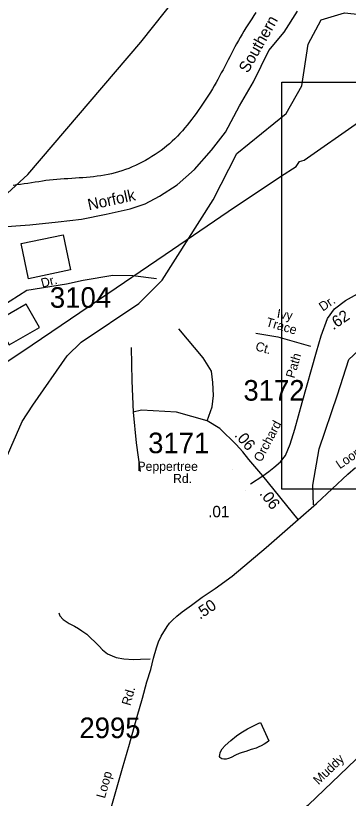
# Model space of a CAD drawing. Extents: x 1551653 to 1702041, y 811336 to 920032.
# Drawn here: x 1596039 to 1598429, y 820151 to 825767 of the extents above; entities that cross this region are included whole.
import ezdxf

# ---------------------------------------------------------------- set-up
doc = ezdxf.new("R2010")
doc.units = 0
for name, color, linetype in [('Old_Level_10', 7, 'Continuous'), ('Old_Level_11', 7, 'Continuous'), ('Old_Level_14', 7, 'Continuous'), ('Old_Level_17', 7, 'Continuous'), ('Old_Level_21', 7, 'Continuous'), ('Old_Level_3', 7, 'Continuous'), ('Old_Level_32', 7, 'Continuous'), ('Old_Level_35', 7, 'Continuous'), ('Old_Level_41', 7, 'Continuous'), ('Old_Level_44', 7, 'Continuous'), ('Old_Level_48', 7, 'Continuous'), ('Old_Level_49', 7, 'Continuous'), ('Old_Level_56', 7, 'Continuous'), ('Old_Level_59', 7, 'Continuous'), ('Old_Level_62', 7, 'Continuous'), ('Old_Level_8', 7, 'Continuous')]:
    doc.layers.add(name, color=color, linetype=linetype)

msp = doc.modelspace()

# ---------------------------------------------------------------- linework, layer by layer
at = {"layer": 'Old_Level_11'}
msp.add_line((1597593.26, 822509.473), (1597593.26, 822509.473), dxfattribs=at)
at = {"layer": 'Old_Level_17'}
msp.add_line((1597691.264, 822356.907), (1597691.264, 822356.907), dxfattribs=at)
at = {"layer": 'Old_Level_3'}
for points in [[(1597763.402, 825788.903), (1597749.143, 825766.87), (1597734.9, 825744.834), (1597720.669, 825722.796), (1597706.452, 825700.757), (1597692.352, 825678.645), (1597678.592, 825656.314), (1597665.147, 825633.779), (1597651.982, 825611.063), (1597639.065, 825588.189), (1597626.361, 825565.178), (1597613.836, 825542.052), (1597601.458, 825518.834), (1597589.193, 825495.546), (1597577.005, 825472.21), (1597564.865, 825448.848), (1597552.735, 825425.484), (1597540.582, 825402.137), (1597528.375, 825378.832), (1597516.078, 825355.591), (1597503.658, 825332.434), (1597491.082, 825309.385), (1597478.316, 825286.466), (1597465.324, 825263.699), (1597452.076, 825241.106), (1597438.537, 825218.709), (1597424.673, 825196.532), (1597410.451, 825174.595), (1597395.895, 825152.833), (1597381.141, 825131.038), (1597366.181, 825109.247), (1597350.995, 825087.507), (1597335.567, 825065.868), (1597319.879, 825044.379), (1597303.914, 825023.087), (1597287.653, 825002.041), (1597271.08, 824981.29), (1597254.177, 824960.883), (1597236.926, 824940.869), (1597219.309, 824921.295), (1597201.31, 824902.211), (1597182.909, 824883.665), (1597164.091, 824865.706), (1597144.838, 824848.382), (1597125.13, 824831.741), (1597104.866, 824815.623), (1597084.009, 824799.908), (1597062.6, 824784.625), (1597040.68, 824769.803), (1597018.29, 824755.472), (1596995.471, 824741.661), (1596972.264, 824728.399), (1596948.711, 824715.715), (1596924.853, 824703.639), (1596900.731, 824692.2), (1596876.385, 824681.427), (1596851.858, 824671.35), (1596827.191, 824661.997), (1596802.425, 824653.398), (1596777.599, 824645.582), (1596752.726, 824638.579), (1596727.644, 824632.389), (1596702.343, 824626.949), (1596676.838, 824622.189), (1596651.15, 824618.042), (1596625.299, 824614.441), (1596599.302, 824611.315), (1596573.18, 824608.597), (1596546.951, 824606.22), (1596520.633, 824604.116), (1596494.247, 824602.214), (1596467.81, 824600.449), (1596441.343, 824598.752), (1596414.863, 824597.053)], [(1604786.913, 822370.695), (1597950.395, 822370.695), (1597950.395, 825289.296), (1604786.913, 825289.296), (1604786.913, 822370.695)], [(1596414.863, 824597.053), (1596388.391, 824595.285), (1596361.945, 824593.381), (1596335.543, 824591.271), (1596309.205, 824588.889), (1596282.951, 824586.164), (1596256.799, 824583.029), (1596230.768, 824579.417), (1596204.833, 824575.401), (1596178.849, 824571.458), (1596152.81, 824567.614), (1596126.725, 824563.846), (1596100.603, 824560.13), (1596074.453, 824556.446), (1596048.285, 824552.77), (1596022.107, 824549.08)]]:
    msp.add_lwpolyline(points, dxfattribs=at)
at = {"layer": 'Old_Level_32'}
for p in [(1597726.209, 822408.256), (1598067.475, 822152.302)]:
    msp.add_line(p, (1597815.169, 822465.307), dxfattribs=at)
for points in [[(1597815.169, 822465.307), (1597856.747, 822495.282), (1597894.458, 822525.258), (1597940.872, 822564.902), (1597977.616, 822610.349), (1598010.698, 822692.587), (1598044.743, 822799.325), (1598096.945, 822992.363), (1598199.079, 823355.728), (1598233.124, 823469.28), (1598278.517, 823594.413), (1598328.449, 823662.544), (1598407.887, 823723.862), (1598493.454, 823770.417), (1598584.239, 823815.837), (1598647.79, 823865.8), (1598693.183, 823918.034), (1598730.767, 823995.327), (1598765.072, 824156.397), (1598891.739, 824438.929), (1598960.35, 824581.516), (1599362.027, 825175.038)], [(1595217.392, 823262.925), (1595938.479, 823683.446), (1596120.171, 823797.1), (1596404.064, 823842.562), (1596524.448, 823869.284)], [(1597815.169, 822465.307), (1597713.373, 822583.35), (1597670.25, 822637.856), (1597622.588, 822690.089)], [(1598067.475, 822152.302), (1598200.68, 822266.62), (1598424.345, 822477.361), (1598479.018, 822526.07)], [(1596671.312, 819936.035), (1596725.985, 820083.157), (1596806.504, 820367.459), (1596855.71, 820540.923), (1596910.881, 820738.245), (1596951.141, 820870.953), (1596980.963, 820987.259), (1597010.287, 821076.227), (1597029.174, 821157.741), (1597050.05, 821231.301), (1597065.458, 821273.549), (1597084.345, 821315.299), (1597127.09, 821384.884), (1597142.877, 821407.624), (1597165.979, 821430.741), (1597197.172, 821458.942), (1597233.952, 821489.758), (1597302.542, 821537.473), (1597379.898, 821593.873), (1597472.221, 821657.922), (1597594.3, 821744.736), (1597839.338, 821951.998), (1598067.475, 822152.302)]]:
    msp.add_lwpolyline(points, dxfattribs=at)
at = {"layer": 'Old_Level_35'}
for points in [[(1598177.319, 822256.401), (1598172.741, 822398.47), (1598218.528, 822659.694), (1598351.049, 823047.539), (1598433.467, 823299.597), (1598502.149, 823363.757), (1598982.92, 823712.056), (1599009.905, 823760.76), (1599032.798, 824031.149), (1599041.956, 824228.213), (1599055.693, 824301.539), (1599165.583, 824461.939), (1599257.158, 824571.928), (1599339.577, 824613.174), (1599454.046, 824608.592), (1599728.181, 824607.504)], [(1596524.448, 823869.284), (1596737.185, 823904.007), (1596880.915, 823903.125), (1597049.676, 823880.945)], [(1597413.466, 822858.951), (1597450.096, 822959.774), (1597459.254, 823042.266), (1597454.675, 823133.923), (1597445.517, 823216.415), (1597385.993, 823312.655), (1597212, 823518.885)], [(1597764.334, 823488.043), (1597922.992, 823462.391), (1598156.896, 823394.91)], [(1596868.592, 823385.982), (1596873.171, 823147.672), (1596882.328, 822923.111)], [(1597413.466, 822858.951), (1597193.684, 822923.111), (1596941.852, 822936.859), (1596882.328, 822923.111)], [(1596882.328, 822923.111), (1596905.222, 822703.133), (1596932.694, 822496.904)], [(1597622.588, 822690.089), (1597505.041, 822803.956), (1597413.466, 822858.951)], [(1596349.029, 821482.767), (1596356.788, 821460.799), (1596380.285, 821435.31), (1596394.475, 821424.614), (1596424.114, 821406.005), (1596461.919, 821385.631), (1596489.603, 821369.26), (1596513.701, 821353.765), (1596549.209, 821328.633), (1596576.889, 821302.259), (1596610.492, 821271.964), (1596638.129, 821243.588), (1596663.808, 821217.252), (1596699.455, 821188.916), (1596731.377, 821174.464), (1596761.144, 821162.253), (1596815.157, 821151.554), (1596885.133, 821148.735), (1596934.986, 821150.127), (1597004.881, 821152.344)]]:
    msp.add_lwpolyline(points, dxfattribs=at)
at = {"layer": 'Old_Level_41'}
for points in [[(1596433.117, 823942.953), (1596131.041, 823879.614), (1596078.154, 824131.842), (1596380.23, 824195.181), (1596433.117, 823942.953)], [(1596114.191, 823697.861), (1595896.555, 823573.406), (1595993.053, 823404.659), (1596210.688, 823529.115), (1596114.191, 823697.861)]]:
    msp.add_lwpolyline(points, dxfattribs=at)
at = {"layer": 'Old_Level_44'}
msp.add_lwpolyline([(1595906.592, 824248.214), (1596140.502, 824267.282), (1596344.446, 824288.762), (1596512.496, 824306.564), (1596688.713, 824342.213), (1596861.177, 824380.137), (1596969.375, 824416.764), (1597071.938, 824471.314), (1597198.876, 824553.788), (1597324.181, 824664.109), (1597445.851, 824802.521), (1597545.313, 824931.175), (1597645.795, 825119.846), (1597747.743, 825292.274), (1597856.555, 825516.794), (1597966.956, 825648.028), (1598064.663, 825798.733)], dxfattribs=at)
at = {"layer": 'Old_Level_48'}
msp.add_lwpolyline([(1590131.284, 820141.047), (1590229.336, 820548.809), (1590453.453, 820643.953), (1590635.55, 820603.176), (1590873.676, 820535.216), (1591111.802, 821119.675), (1591574.046, 821309.963), (1592148.349, 821608.988), (1592778.683, 821962.381), (1593338.978, 822288.59), (1593801.223, 822587.615), (1594445.563, 823022.561), (1595159.941, 823742.94), (1596126.451, 824626.422), (1596938.881, 825577.865), (1598671.609, 827755.277)], dxfattribs=at)
at = {"layer": 'Old_Level_49'}
msp.add_lwpolyline([(1590131.284, 820141.047), (1590229.336, 820548.809), (1590453.453, 820643.953), (1590635.55, 820603.176), (1590873.676, 820535.216), (1591111.802, 821119.675), (1591574.046, 821309.963), (1592148.349, 821608.988), (1592778.683, 821962.381), (1593338.978, 822288.59), (1593801.223, 822587.615), (1594445.563, 823022.561), (1595159.941, 823742.94), (1596126.451, 824626.422), (1596938.881, 825577.865), (1598671.609, 827755.277)], dxfattribs=at)
at = {"layer": 'Old_Level_56'}
msp.add_lwpolyline([(1594920.531, 822564.861), (1595090.367, 822690.288), (1595134.622, 822711.603), (1595385.045, 822883.62), (1595726.583, 823118.23), (1596158.636, 823405.434), (1596641.312, 823731.831), (1597111.905, 824054.471), (1597564.368, 824361.272), (1597941.88, 824613.358), (1598054.964, 824683.505), (1598077.539, 824721.068), (1598111.748, 824730.582), (1598501.669, 825002.429)], dxfattribs=at)
at = {"layer": 'Old_Level_59'}
for points in [[(1595746.583, 821716.902), (1595849.622, 821951.174), (1595897.604, 822426.177), (1596086.662, 822855.659), (1596162.634, 822972.283), (1596409.619, 823325.075), (1596510.608, 823424.781), (1596922.66, 823702.063), (1597091.623, 823869.283), (1597457.641, 824446.197), (1597628.654, 824777.612), (1597982.574, 825065.864), (1598093.61, 825263.842), (1598139.644, 825561.629), (1598233.66, 825737), (1598401.598, 825786.11), (1598700.666, 825757.043)], [(1597762.656, 819735.996), (1597806.639, 819853.338), (1597907.627, 819959.606), (1598142.617, 820105.859), (1598649.608, 820591.218), (1598861.632, 820882.34), (1598995.634, 820945.291), (1599146.655, 820942.215), (1599353.655, 820839.587), (1599988.598, 820964.618), (1600164.636, 821056.173), (1600334.624, 821295.674), (1600611.649, 821441.056), (1600839.77, 821664.973)]]:
    msp.add_lwpolyline(points, dxfattribs=at)
at = {"layer": 'Old_Level_62'}
msp.add_lwpolyline([(1597798.232, 820694.615), (1597858.415, 820563.946), (1597842.523, 820552.001), (1597824.171, 820540.621), (1597802.641, 820528.728), (1597786.852, 820520.833), (1597765.424, 820512.529), (1597731.795, 820502.328), (1597691.502, 820488.692), (1597666.076, 820479.925), (1597645.161, 820473.108), (1597619.119, 820461.317), (1597587.439, 820445.016), (1597568.574, 820436.659), (1597551.759, 820432.353), (1597534.535, 820432.558), (1597520.386, 820434.814), (1597511.774, 820438.967), (1597507.263, 820445.118), (1597504.392, 820452.756), (1597504.495, 820462.906), (1597507.263, 820477.567), (1597511.979, 820489.153), (1597523.36, 820505.762), (1597544.993, 820530.317), (1597585.491, 820566.252), (1597624.963, 820599.163), (1597656.746, 820622.026), (1597704.318, 820649.247), (1597779.88, 820688.771), (1597798.232, 820694.615)], dxfattribs=at)

# ---------------------------------------------------------------- texts
at = {"layer": 'Old_Level_10'}
for s, rotation, p in [('Ivy', 350.815864, (1597912.133, 823599.207)), ('Trace', 343.907014, (1597832.009, 823540.152)), ('Ct.', 343.907014, (1597756.112, 823367.699))]:
    msp.add_text(s, height=65.6167, rotation=rotation, dxfattribs=at).set_placement(p)
at = {"layer": 'Old_Level_11'}
for s, height, rotation, p in [('Dr.', 65.6166, 14.870269, (1596230.287, 823814.587)), ('Dr.', 65.6167, 34.437214, (1598245.491, 823643.079)), ('Path', 65.6167, 73.693786, (1598040.439, 823161.235)), ('Orchard', 65.6167, 62.361019, (1597803.012, 822558.954)), ('Loop', 65.6167, 34.494903, (1598367.543, 822511.416)), ('Rd.', 65.6167, 74.207986, (1596861.8, 820812.279)), ('Loop', 65.6167, 74.409575, (1596679.671, 820147.115))]:
    msp.add_text(s, height=height, rotation=rotation, dxfattribs=at).set_placement(p)
for s, p in [('Peppertree', (1596913.874, 822500.855)), ('Rd.', (1597169.58, 822413.675))]:
    msp.add_text(s, height=65.6167, dxfattribs=at).set_placement(p)
at = {"layer": 'Old_Level_14'}
for s, rotation, p in [('Southern', 60.533894, (1597707.35, 825349.528)), ('Norfolk', 12.259139, (1596565.445, 824369.422))]:
    msp.add_text(s, height=82.0208, rotation=rotation, dxfattribs=at).set_placement(p)
at = {"layer": 'Old_Level_17'}
for s, rotation, p in [('.62', 34.437214, (1598320.556, 823508.484)), ('.06', 310.735869, (1597606.652, 822753.962)), ('.06', 307.175878, (1597786.951, 822336.832)), ('.50', 34.04205, (1597362.46, 821432.14))]:
    msp.add_text(s, height=82.0208, rotation=rotation, dxfattribs=at).set_placement(p)
msp.add_text('.01', height=82.0208, dxfattribs=at).set_placement((1597421.756, 822168.035))
at = {"layer": 'Old_Level_21'}
msp.add_text('Muddy', height=65.6167, rotation=43.751164, dxfattribs=at).set_placement((1598214.112, 820245.267))
at = {"layer": 'Old_Level_8'}
for s, p in [('3104', (1596284.988, 823671.103)), ('3172', (1597675.181, 823004.814)), ('3171', (1596990.589, 822627.634)), ('2995', (1596496.918, 820583.521))]:
    msp.add_text(s, height=147.6375, dxfattribs=at).set_placement(p)

doc.saveas('drawing.dxf')
